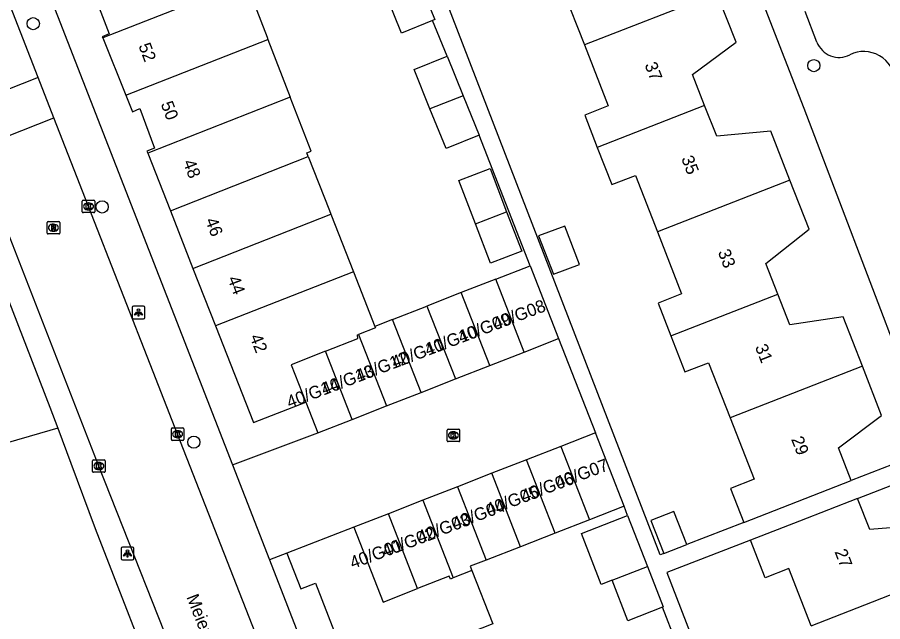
# Model space of a CAD drawing. Extents: x 159689 to 160786, y 387323 to 388339.
# Drawn here: x 159997.4 to 160066.6, y 387555.5 to 387603.9 of the extents above; entities that cross this region are included whole.
import ezdxf

# ---------------------------------------------------------------- set-up
doc = ezdxf.new("R2010")
doc.units = 0
for name, color, linetype in [('IMGEO_Boom', 7, 'Continuous'), ('IMGEO_Groenvoorziening', 7, 'Continuous'), ('IMGEO_Kolk', 7, 'Continuous'), ('IMGEO_Lichtpunt', 7, 'Continuous'), ('IMGEO_Openbare_ruimte_label', 7, 'Continuous'), ('IMGEO_Pand', 7, 'Continuous'), ('IMGEO_Pand_nummerreeks', 7, 'Continuous'), ('IMGEO_Rijbaan_lokaal_open', 7, 'Continuous'), ('IMGEO_Rioolput', 7, 'Continuous'), ('IMGEO_Voetpad_open', 7, 'Continuous')]:
    doc.layers.add(name, color=color, linetype=linetype)

msp = doc.modelspace()

# ---------------------------------------------------------------- linework, layer by layer
at = {"layer": 'IMGEO_Boom'}
for centre in [(159998.685, 387603.366), (160061.091, 387600.008), (160004.188, 387588.711), (160011.523, 387569.898)]:
    msp.add_circle(centre, 0.489, dxfattribs=at)
at = {"layer": 'IMGEO_Groenvoorziening'}
msp.add_lwpolyline([(160000.641, 387571.024), (160000, 387570.836), (159995.679, 387569.569), (159994.069, 387572.966), (159993.293, 387574.502), (159992.718, 387575.326), (159992.06, 387576.085), (159991.326, 387576.771), (159990.524, 387577.376), (159989.656, 387578.029), (159989.117, 387578.831), (159988.852, 387579.76), (159988.887, 387580.726), (159989.239, 387589.469), (159986.275, 387587.559)], dxfattribs=at)
at = {"layer": 'IMGEO_Kolk'}
for p, q in [((160002.604, 387588.324), (160002.604, 387589.176)), ((160002.679, 387589.25), (160003.531, 387589.25)), ((160003.092, 387589.03), (160003.117, 387589.03)), ((160003.605, 387589.176), (160003.605, 387588.324)), ((160003.531, 387588.25), (160002.679, 387588.25)), ((160003.115, 387588.47), (160003.09, 387588.47)), ((160009.726, 387570.104), (160009.726, 387570.956)), ((160009.801, 387571.03), (160010.653, 387571.03)), ((160010.214, 387570.81), (160010.239, 387570.81)), ((160010.727, 387570.956), (160010.727, 387570.104)), ((160031.773, 387570.012), (160031.773, 387570.864)), ((160031.848, 387570.938), (160032.7, 387570.938)), ((160032.774, 387570.864), (160032.774, 387570.012)), ((160010.237, 387570.25), (160010.212, 387570.25)), ((160032.284, 387570.158), (160032.259, 387570.158)), ((160032.261, 387570.718), (160032.286, 387570.718)), ((160010.653, 387570.03), (160009.801, 387570.03)), ((160032.7, 387569.938), (160031.848, 387569.938)), ((160003.432, 387567.56), (160003.432, 387568.412)), ((160003.507, 387568.486), (160004.359, 387568.486)), ((160003.92, 387568.266), (160003.945, 387568.266)), ((160004.433, 387568.412), (160004.433, 387567.56)), ((160004.359, 387567.486), (160003.507, 387567.486)), ((160003.943, 387567.706), (160003.918, 387567.706))]:
    msp.add_line(p, q, dxfattribs=at)
for points in [[(160002.604, 387588.324), (160002.604, 387589.176)], [(160002.679, 387589.25), (160003.531, 387589.25)], [(160002.925, 387588.95), (160003.048, 387588.95), (160003.048, 387588.799), (160003.178, 387588.95), (160003.342, 387588.95), (160003.196, 387588.799), (160003.349, 387588.55), (160003.197, 387588.55), (160003.112, 387588.714), (160003.048, 387588.647), (160003.048, 387588.55), (160002.925, 387588.55), (160002.925, 387588.95)], [(160003.605, 387589.176), (160003.605, 387588.324)], [(160003.531, 387588.25), (160002.679, 387588.25)], [(160009.726, 387570.104), (160009.726, 387570.956)], [(160009.801, 387571.03), (160010.653, 387571.03)], [(160010.727, 387570.956), (160010.727, 387570.104)], [(160031.773, 387570.012), (160031.773, 387570.864)], [(160031.848, 387570.938), (160032.7, 387570.938)], [(160032.774, 387570.864), (160032.774, 387570.012)], [(160010.047, 387570.73), (160010.17, 387570.73), (160010.17, 387570.579), (160010.3, 387570.73), (160010.464, 387570.73), (160010.318, 387570.579), (160010.471, 387570.33), (160010.319, 387570.33), (160010.234, 387570.494), (160010.17, 387570.427), (160010.17, 387570.33), (160010.047, 387570.33), (160010.047, 387570.73)], [(160032.094, 387570.638), (160032.217, 387570.638), (160032.217, 387570.487), (160032.347, 387570.638), (160032.511, 387570.638), (160032.365, 387570.487), (160032.518, 387570.238), (160032.366, 387570.238), (160032.281, 387570.402), (160032.217, 387570.335), (160032.217, 387570.238), (160032.094, 387570.238), (160032.094, 387570.638)], [(160010.653, 387570.03), (160009.801, 387570.03)], [(160032.7, 387569.938), (160031.848, 387569.938)], [(160003.432, 387567.56), (160003.432, 387568.412)], [(160003.507, 387568.486), (160004.359, 387568.486)], [(160003.753, 387568.186), (160003.876, 387568.186), (160003.876, 387568.035), (160004.006, 387568.186), (160004.17, 387568.186), (160004.024, 387568.035), (160004.177, 387567.786), (160004.025, 387567.786), (160003.94, 387567.95), (160003.876, 387567.883), (160003.876, 387567.786), (160003.753, 387567.786), (160003.753, 387568.186)], [(160004.433, 387568.412), (160004.433, 387567.56)], [(160004.359, 387567.486), (160003.507, 387567.486)]]:
    msp.add_lwpolyline(points, dxfattribs=at)
for centre, start, end in [((160002.681, 387589.174), 91.55205, 178.44795), ((160002.681, 387589.174), 91.55205, 178.44795), ((160003.529, 387589.174), 1.55205, 88.44795), ((160003.529, 387589.174), 1.55205, 88.44795), ((160002.681, 387588.326), 181.55205, 268.44795), ((160002.681, 387588.326), 181.55205, 268.44795), ((160003.529, 387588.326), 271.55205, 358.44795), ((160003.529, 387588.326), 271.55205, 358.44795), ((160009.803, 387570.954), 91.55205, 178.44795), ((160009.803, 387570.954), 91.55205, 178.44795), ((160010.651, 387570.954), 1.55205, 88.44795), ((160010.651, 387570.954), 1.55205, 88.44795), ((160031.85, 387570.862), 91.55205, 178.44795), ((160031.85, 387570.862), 91.55205, 178.44795), ((160032.698, 387570.862), 1.55205, 88.44795), ((160032.698, 387570.862), 1.55205, 88.44795), ((160009.803, 387570.106), 181.55205, 268.44795), ((160009.803, 387570.106), 181.55205, 268.44795), ((160010.651, 387570.106), 271.55205, 358.44795), ((160010.651, 387570.106), 271.55205, 358.44795), ((160031.85, 387570.014), 181.55205, 268.44795), ((160031.85, 387570.014), 181.55205, 268.44795), ((160032.698, 387570.014), 271.55205, 358.44795), ((160032.698, 387570.014), 271.55205, 358.44795), ((160003.509, 387568.41), 91.55205, 178.44795), ((160003.509, 387568.41), 91.55205, 178.44795), ((160004.357, 387568.41), 1.55205, 88.44795), ((160004.357, 387568.41), 1.55205, 88.44795), ((160003.509, 387567.562), 181.55205, 268.44795), ((160003.509, 387567.562), 181.55205, 268.44795), ((160004.357, 387567.562), 271.55205, 358.44795), ((160004.357, 387567.562), 271.55205, 358.44795)]:
    msp.add_arc(centre, 0.0765, start, end, dxfattribs=at)
for centre, major_axis, ratio, start_param, end_param in [((160003.091, 387588.75), (-0.387, 0.002), 0.722429, 4.712389, 7.853982), ((160003.116, 387588.75), (-0.39, 0.002), 0.717154, 1.570796, 4.712389), ((160010.213, 387570.53), (-0.387, 0.002), 0.722429, 4.712389, 7.853982), ((160010.238, 387570.53), (-0.39, 0.002), 0.717154, 1.570796, 4.712389), ((160032.26, 387570.438), (-0.387, 0.002), 0.722429, 4.712389, 7.853982), ((160032.285, 387570.438), (-0.39, 0.002), 0.717154, 1.570796, 4.712389), ((160003.919, 387567.986), (-0.387, 0.002), 0.722429, 4.712389, 7.853982), ((160003.944, 387567.986), (-0.39, 0.002), 0.717154, 1.570796, 4.712389)]:
    msp.add_ellipse(centre, major_axis=major_axis, ratio=ratio, start_param=start_param, end_param=end_param, dxfattribs=at)
at = {"layer": 'IMGEO_Lichtpunt'}
for p, q in [((160006.597, 387580.666), (160006.597, 387579.859)), ((160006.597, 387580.666), (160006.597, 387579.859)), ((160007.499, 387580.761), (160006.691, 387580.761)), ((160007.499, 387580.761), (160006.691, 387580.761)), ((160007.593, 387579.859), (160007.593, 387580.666)), ((160007.593, 387579.859), (160007.593, 387580.666)), ((160006.691, 387579.765), (160007.499, 387579.765)), ((160006.691, 387579.765), (160007.499, 387579.765)), ((160005.724, 387561.394), (160005.724, 387560.587)), ((160005.724, 387561.394), (160005.724, 387560.587)), ((160006.626, 387561.489), (160005.818, 387561.489)), ((160006.626, 387561.489), (160005.818, 387561.489)), ((160006.72, 387560.587), (160006.72, 387561.394)), ((160006.72, 387560.587), (160006.72, 387561.394)), ((160005.818, 387560.493), (160006.626, 387560.493)), ((160005.818, 387560.493), (160006.626, 387560.493))]:
    msp.add_line(p, q, dxfattribs=at)
for points in [[(160006.971, 387580.33), (160007.01, 387580.302), (160006.822, 387580.04), (160006.784, 387580.067), (160006.971, 387580.33)], [(160007.073, 387580.282), (160007.12, 387580.282), (160007.12, 387579.96), (160007.073, 387579.96), (160007.073, 387580.282)], [(160007.183, 387580.302), (160007.221, 387580.329), (160007.408, 387580.067), (160007.369, 387580.039), (160007.183, 387580.302)], [(160006.098, 387561.058), (160006.137, 387561.03), (160005.949, 387560.768), (160005.911, 387560.795), (160006.098, 387561.058)], [(160006.2, 387561.01), (160006.247, 387561.01), (160006.247, 387560.688), (160006.2, 387560.688), (160006.2, 387561.01)], [(160006.31, 387561.03), (160006.348, 387561.057), (160006.535, 387560.795), (160006.496, 387560.767), (160006.31, 387561.03)]]:
    msp.add_lwpolyline(points, dxfattribs=at)
for centre in [(160007.096, 387580.464), (160006.223, 387561.192)]:
    msp.add_circle(centre, 0.0994, dxfattribs=at)
for centre, start, end in [((160006.691, 387580.666), 90, 180), ((160006.691, 387580.666), 90, 180), ((160007.499, 387580.666), 0, 90), ((160007.499, 387580.666), 0, 90), ((160006.691, 387579.859), 180, 270), ((160006.691, 387579.859), 180, 270), ((160007.499, 387579.859), 270, 0), ((160007.499, 387579.859), 270, 360), ((160005.818, 387561.394), 90, 180), ((160005.818, 387561.394), 90, 180), ((160006.626, 387561.394), 0, 90), ((160006.626, 387561.394), 0, 90), ((160005.818, 387560.587), 180, 270), ((160005.818, 387560.587), 180, 270), ((160006.626, 387560.587), 270, 0), ((160006.626, 387560.587), 270, 360)]:
    msp.add_arc(centre, 0.0946, start, end, dxfattribs=at)
at = {"layer": 'IMGEO_Pand'}
for points in [[(160037.989, 387608.288), (160039.144, 387605.33), (160041.032, 387606.066), (160042.748, 387601.67)], [(160002.473, 387606.852), (160003.006, 387605.493), (160003.563, 387605.698), (160004.763, 387602.55), (160004.206, 387602.326), (160004.245, 387602.23)], [(160029.495, 387606.841), (160030.776, 387603.687), (160030.61, 387603.62)], [(160013.727, 387605.958), (160013.771, 387605.846), (160015.668, 387606.721), (160017.376, 387602.298), (160017.451, 387602.105)], [(160013.727, 387605.958), (160004.245, 387602.23)], [(160030.61, 387603.62), (160028.134, 387602.614), (160026.842, 387605.797)], [(160053.34, 387605.805), (160042.748, 387601.67)], [(160052.359, 387596.822), (160051.396, 387599.289), (160054.874, 387601.875), (160053.34, 387605.805)], [(160004.245, 387602.23), (160006.09, 387597.638)], [(160006.09, 387597.638), (160017.451, 387602.105)], [(160017.451, 387602.105), (160019.233, 387597.487)], [(160042.748, 387601.67), (160044.655, 387596.782), (160042.768, 387596.045), (160043.773, 387593.471)], [(160030.398, 387596.56), (160029.126, 387599.693), (160031.768, 387600.765)], [(160031.768, 387600.765), (160033.051, 387597.603)], [(160006.09, 387597.638), (160006.624, 387596.308), (160007.195, 387596.574), (160008.377, 387593.417), (160007.77, 387593.179), (160007.838, 387593.007)], [(160019.233, 387597.487), (160007.838, 387593.007)], [(160020.668, 387592.734), (160020.547, 387593.044), (160020.896, 387593.181), (160019.233, 387597.487)], [(160033.051, 387597.603), (160030.398, 387596.56)], [(160033.051, 387597.603), (160034.332, 387594.449)], [(160034.332, 387594.449), (160031.69, 387593.376), (160030.398, 387596.56)], [(160052.359, 387596.822), (160043.773, 387593.471)], [(160059.182, 387590.855), (160057.653, 387594.773), (160053.321, 387594.357), (160052.359, 387596.822)], [(160007.838, 387593.007), (160009.646, 387588.4)], [(160043.773, 387593.471), (160044.935, 387590.494), (160046.822, 387591.231), (160048.583, 387586.718)], [(160009.646, 387588.4), (160020.668, 387592.734)], [(160020.668, 387592.734), (160022.36, 387588.423), (160022.476, 387588.126)], [(160034.032, 387587.35), (160032.702, 387590.823), (160035.2, 387591.78), (160036.521, 387588.329)], [(160059.182, 387590.855), (160048.583, 387586.718)], [(160058.2, 387581.73), (160057.238, 387584.195), (160060.712, 387586.937), (160059.182, 387590.855)], [(160009.646, 387588.4), (160011.454, 387583.793)], [(160011.454, 387583.793), (160022.476, 387588.126)], [(160022.476, 387588.126), (160024.285, 387583.519)], [(160036.521, 387588.329), (160037.733, 387585.166), (160035.235, 387584.209), (160034.032, 387587.35)], [(160034.032, 387587.35), (160036.521, 387588.329)], [(160039.088, 387586.384), (160040.263, 387583.319), (160042.343, 387584.116), (160041.169, 387587.181), (160039.088, 387586.384)], [(160048.583, 387586.718), (160050.519, 387581.76), (160048.632, 387581.023), (160049.658, 387578.395)], [(160035.656, 387582.929), (160038.406, 387584.006)], [(160038.406, 387584.006), (160040.687, 387578.181)], [(160011.454, 387583.793), (160013.262, 387579.186)], [(160024.285, 387583.519), (160013.262, 387579.186)], [(160024.285, 387583.519), (160026, 387579.148)], [(160035.656, 387582.929), (160032.906, 387581.852)], [(160037.937, 387577.104), (160035.656, 387582.929)], [(160032.906, 387581.852), (160030.157, 387580.776)], [(160035.188, 387576.027), (160032.906, 387581.852)], [(160049.658, 387578.395), (160058.2, 387581.73)], [(160064.967, 387575.967), (160063.428, 387579.909), (160059.161, 387579.267), (160058.2, 387581.73)], [(160027.407, 387579.699), (160030.157, 387580.776)], [(160030.157, 387580.776), (160032.438, 387574.95)], [(160013.262, 387579.186), (160016.297, 387571.455), (160020.478, 387573.097)], [(160026, 387579.148), (160026.042, 387579.042), (160024.698, 387578.516)], [(160027.407, 387579.699), (160026, 387579.148)], [(160029.688, 387573.874), (160027.407, 387579.699)], [(160022.055, 387577.169), (160024.636, 387578.183), (160024.613, 387578.483), (160024.698, 387578.516)], [(160024.698, 387578.516), (160026.938, 387572.797)], [(160037.937, 387577.104), (160040.687, 387578.181)], [(160049.658, 387578.395), (160050.785, 387575.507), (160052.672, 387576.244), (160054.391, 387571.839)], [(160022.055, 387577.169), (160019.307, 387576.089), (160020.478, 387573.097)], [(160024.189, 387571.72), (160022.055, 387577.169)], [(160035.188, 387576.027), (160037.937, 387577.104)], [(160032.438, 387574.95), (160035.188, 387576.027)], [(160064.967, 387575.967), (160054.391, 387571.839)], [(160064.078, 387566.822), (160063.06, 387569.431), (160066.505, 387572.027), (160064.967, 387575.967)], [(160029.688, 387573.874), (160032.438, 387574.95)], [(160026.938, 387572.797), (160029.688, 387573.874)], [(160020.478, 387573.097), (160021.439, 387570.643)], [(160024.189, 387571.72), (160026.938, 387572.797)], [(160021.439, 387570.643), (160024.189, 387571.72)], [(160054.391, 387571.839), (160056.31, 387566.923), (160054.423, 387566.187), (160055.485, 387563.467)], [(160043.629, 387570.633), (160040.87, 387569.557)], [(160045.918, 387564.764), (160043.629, 387570.633)], [(160040.87, 387569.557), (160038.11, 387568.48)], [(160040.87, 387569.557), (160043.159, 387563.688)], [(160038.11, 387568.48), (160035.351, 387567.404)], [(160040.4, 387562.611), (160038.11, 387568.48)], [(160035.351, 387567.404), (160032.592, 387566.327)], [(160037.641, 387561.535), (160035.351, 387567.404)], [(160055.485, 387563.467), (160064.078, 387566.822)], [(160032.592, 387566.327), (160029.833, 387565.251)], [(160032.592, 387566.327), (160034.881, 387560.458)], [(160064.587, 387565.389), (160059.931, 387563.569), (160056.036, 387562.046)], [(160071.415, 387559.335), (160069.881, 387563.257), (160065.558, 387562.904), (160064.587, 387565.389)], [(160029.833, 387565.251), (160027.073, 387564.174)], [(160029.833, 387565.251), (160032.257, 387559.036)], [(160045.918, 387564.764), (160043.159, 387563.688)], [(160027.073, 387564.174), (160024.314, 387563.098)], [(160029.41, 387558.183), (160027.073, 387564.174)], [(160044.957, 387558.847), (160044.094, 387558.51), (160042.503, 387562.587), (160046.203, 387564.032)], [(160046.203, 387564.032), (160047.795, 387559.952)], [(160050.929, 387561.71), (160049.899, 387564.35), (160048.068, 387563.636), (160049.096, 387561.002)], [(160043.159, 387563.688), (160040.4, 387562.611)], [(160024.314, 387563.098), (160018.967, 387561.012)], [(160024.314, 387563.098), (160026.651, 387557.11), (160029.41, 387558.183)], [(160040.4, 387562.611), (160037.641, 387561.535)], [(160060.883, 387555.206), (160059.094, 387559.791), (160057.207, 387559.053), (160056.036, 387562.046)], [(160037.641, 387561.535), (160034.881, 387560.458)], [(160049.096, 387561.002), (160050.929, 387561.71)], [(160018.967, 387561.012), (160020.073, 387558.169), (160021.24, 387558.623), (160024.29, 387550.792)], [(160034.881, 387560.458), (160033.624, 387559.968), (160033.759, 387559.622)], [(160044.957, 387558.847), (160047.795, 387559.952)], [(160047.795, 387559.952), (160049.056, 387556.723), (160048.979, 387556.693)], [(160032.257, 387559.036), (160032.033, 387558.948), (160031.947, 387559.17), (160029.41, 387558.183)], [(160033.759, 387559.622), (160032.257, 387559.036)], [(160033.759, 387559.622), (160035.42, 387555.355), (160033.674, 387554.675), (160033.751, 387554.478)], [(160060.883, 387555.206), (160071.415, 387559.335)], [(160048.979, 387556.693), (160046.219, 387555.616), (160044.957, 387558.847)]]:
    msp.add_lwpolyline(points, dxfattribs=at)
at = {"layer": 'IMGEO_Rijbaan_lokaal_open'}
for points in [[(159999.072, 387599.055), (159995.615, 387607.919), (159987.361, 387628.927), (159987.067, 387629.663)], [(159999.072, 387599.055), (159992.8, 387596.587)], [(160000.343, 387595.839), (159999.072, 387599.055)], [(159994.039, 387593.358), (160000.343, 387595.839)], [(160019.899, 387545.798), (160017.67, 387551.468), (160010.227, 387570.53), (160008.272, 387575.517), (160003.105, 387588.75), (160000.343, 387595.839)], [(160013.589, 387543.411), (160011.086, 387549.84), (160003.933, 387567.986), (159996.839, 387586.222), (159994.039, 387593.358)], [(160040.687, 387578.181), (160043.629, 387570.633)], [(160014.618, 387568.087), (160021.439, 387570.643)], [(160014.618, 387568.087), (160017.573, 387560.484)], [(160018.967, 387561.012), (160017.573, 387560.484)]]:
    msp.add_lwpolyline(points, dxfattribs=at)
at = {"layer": 'IMGEO_Rioolput'}
for p, q in [((159999.799, 387586.621), (159999.799, 387587.473)), ((159999.874, 387587.547), (160000.726, 387587.547)), ((160000.8, 387587.473), (160000.8, 387586.621)), ((160000.31, 387586.767), (160000.285, 387586.767)), ((160000.287, 387587.327), (160000.312, 387587.327)), ((160000.726, 387586.547), (159999.874, 387586.547))]:
    msp.add_line(p, q, dxfattribs=at)
for points in [[(159999.799, 387586.621), (159999.799, 387587.473)], [(159999.874, 387587.547), (160000.726, 387587.547)], [(160000.8, 387587.473), (160000.8, 387586.621)], [(160000.388, 387587.245), (160000.136, 387587.247), (160000.136, 387586.847)], [(160000.136, 387586.847), (160000.26, 387586.847), (160000.26, 387587.009), (160000.271, 387587.009)], [(160000.314, 387587.166), (160000.26, 387587.166), (160000.26, 387587.085)], [(160000.26, 387587.085), (160000.312, 387587.085)], [(160000.318, 387586.98), (160000.389, 387586.847), (160000.529, 387586.847), (160000.464, 387586.973)], [(160000.726, 387586.547), (159999.874, 387586.547)]]:
    msp.add_lwpolyline(points, dxfattribs=at)
for centre, radius, start, end in [((159999.876, 387587.471), 0.0765, 91.55205, 178.44795), ((159999.876, 387587.471), 0.0765, 91.55205, 178.44795), ((160000.724, 387587.471), 0.0765, 1.55205, 88.44795), ((160000.724, 387587.471), 0.0765, 1.55205, 88.44795), ((160000.27, 387586.956), 0.0533, 26.02933, 88.69889), ((160000.296, 387587.274), 0.19, 274.7715, 282.96867), ((160000.32, 387587.07), 0.0964, 77.00612, 93.18647), ((160000.334, 387587.127), 0.0378, 276.66336, 79.67722), ((160000.387, 387587.135), 0.109, 350.36119, 89.41601), ((160000.385, 387587.135), 0.112, 277.58423, 350.98172), ((160000.369, 387586.92), 0.108, 29.51342, 73.79051), ((159999.876, 387586.623), 0.0765, 181.55205, 268.44795), ((159999.876, 387586.623), 0.0765, 181.55205, 268.44795), ((160000.724, 387586.623), 0.0765, 271.55205, 358.44795), ((160000.724, 387586.623), 0.0765, 271.55205, 358.44795)]:
    msp.add_arc(centre, radius, start, end, dxfattribs=at)
for centre, major_axis, ratio, start_param, end_param in [((160000.286, 387587.047), (-0.387, 0.002), 0.722429, 4.712389, 7.853982), ((160000.311, 387587.047), (-0.39, 0.002), 0.717154, 1.570796, 4.712389)]:
    msp.add_ellipse(centre, major_axis=major_axis, ratio=ratio, start_param=start_param, end_param=end_param, dxfattribs=at)
at = {"layer": 'IMGEO_Voetpad_open'}
for points in [[(160047.538, 387629.374), (160060.288, 387596.62), (160068.19, 387575.804), (160070.688, 387569.4)], [(160049.096, 387561.002), (160048.797, 387560.887), (160025.758, 387620.614), (160032.106, 387623.358)], [(159998.053, 387610.587), (160000, 387605.591), (160014.618, 387568.087)], [(160061.339, 387601.887), (160060.397, 387604.332)], [(160031.768, 387600.765), (160030.61, 387603.62)], [(160038.406, 387584.006), (160034.332, 387594.449)], [(159991.895, 387593.661), (160000, 387572.683), (160000.641, 387571.024)], [(160000.641, 387571.024), (160001.69, 387568.209), (160003.634, 387562.989), (160009.216, 387548.634)], [(160070.688, 387569.4), (160064.078, 387566.822)], [(160064.587, 387565.389), (160071.24, 387567.984)], [(160046.203, 387564.032), (160045.918, 387564.764)], [(160055.485, 387563.467), (160050.929, 387561.71)], [(160056.036, 387562.046), (160049.345, 387559.465), (160066.07, 387516.165)], [(160017.573, 387560.484), (160034.159, 387517.793)], [(160050.076, 387553.882), (160048.979, 387556.693)]]:
    msp.add_lwpolyline(points, dxfattribs=at)
for centre, radius, start, end in [((160063.112, 387602.57), 1.9, 201.05676, 296.69294), ((160065.089, 387598.638), 2.5, 3.45454, 116.6983)]:
    msp.add_arc(centre, radius, start, end, dxfattribs=at)

# ---------------------------------------------------------------- texts
at = {"layer": 'IMGEO_Openbare_ruimte_label'}
msp.add_text('Meierijlaan', height=1, rotation=291.35438, dxfattribs=at).set_placement((160010.915, 387557.511))
at = {"layer": 'IMGEO_Pand_nummerreeks'}
for s, rotation, p in [('52', 290.91895, (160007.081, 387601.605)), ('37', 291.37684, (160047.541, 387600.072)), ('50', 290.91895, (160008.863, 387596.944)), ('48', 290.91895, (160010.642, 387592.288)), ('35', 291.37684, (160050.471, 387592.588)), ('46', 290.91895, (160012.421, 387587.634)), ('33', 291.37684, (160053.4, 387585.105)), ('44', 290.91895, (160014.201, 387582.978)), ('40/G08', 20.80892, (160035.647, 387578.85)), ('40/G09', 20.80892, (160032.881, 387577.799)), ('40/G10', 20.80892, (160030.213, 387576.785)), ('42', 290.91895, (160015.98, 387578.325)), ('40/G11', 20.80892, (160027.553, 387575.774)), ('31', 291.37684, (160056.37, 387577.516)), ('40/G12', 20.80892, (160024.685, 387574.684)), ('40/G13', 20.80892, (160021.931, 387573.637)), ('40/G14', 20.80892, (160019.171, 387572.589)), ('29', 291.37684, (160059.259, 387570.138)), ('40/G07', 20.32314, (160040.647, 387566.144)), ('40/G06', 20.32314, (160037.899, 387565.078)), ('40/G05', 20.32314, (160035.089, 387563.991)), ('40/G04', 20.32314, (160032.382, 387562.883)), ('40/G03', 20.32314, (160029.614, 387561.796)), ('40/G02', 20.32314, (160026.798, 387560.687)), ('40/G01', 20.32314, (160024.218, 387559.746)), ('27', 291.34247, (160062.731, 387561.129))]:
    msp.add_text(s, height=1, rotation=rotation, dxfattribs=at).set_placement(p)

doc.saveas('drawing.dxf')
